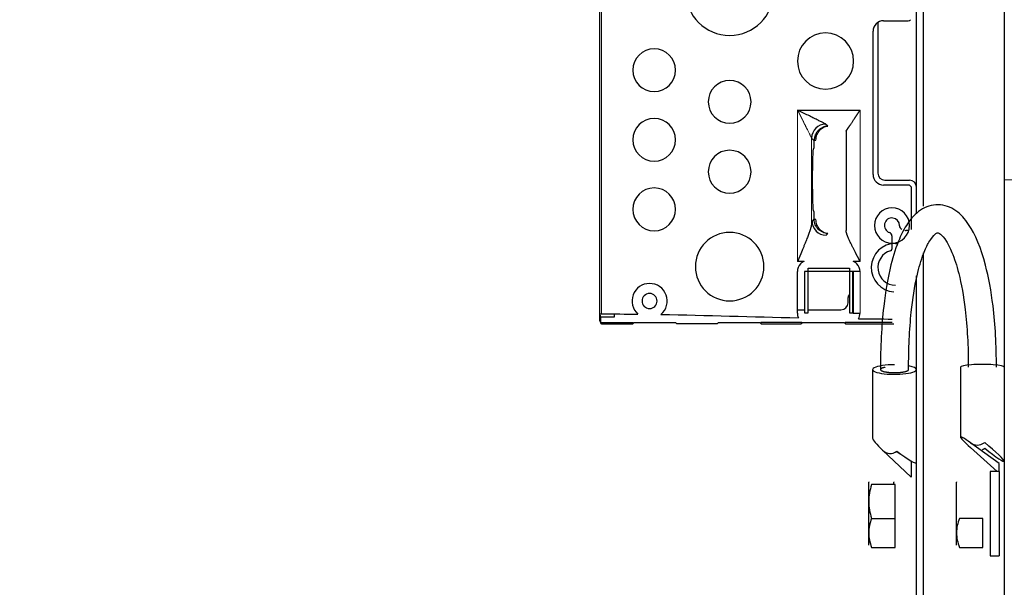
# Model space of a CAD drawing. Header units: inches. Extents: x 0 to 29700, y -16 to 21000.
# Tile 306 of 376: x 18545 to 18825, y 15933 to 16094. Entities that reach past the tile are written whole.
import ezdxf

# ---------------------------------------------------------------- set-up
doc = ezdxf.new("R2010")
doc.units = ezdxf.units.IN
doc.layers.add('254', color=7, linetype='Continuous', true_color=0xffffff)
doc.styles.add('latin_extended', font='simplex.shx')
doc.dimstyles.get("Standard").update_dxf_attribs({"dimtxt": 0.18, "dimasz": 0.18, "dimexe": 0.18, "dimexo": 0.0625, "dimgap": 0.09, "dimtad": 0, "dimtih": 1, "dimtoh": 1, "dimdec": 4, "dimzin": 0, "dimdsep": 46, "dimtxsty": 'Standard', "dimcen": 0.09, "dimadec": 0, "dimazin": 0, "dimtfac": 1, "dimtdec": 4, "dimtofl": 0, "dimtmove": 0, "dimatfit": 3, "dimfxl": 1, "dimtolj": 1, "dimtzin": 0, "dimarcsym": 0})

# ---------------------------------------------------------------- blocks, each defined once
blk = doc.blocks.new('_U5')
at = {"layer": '254', "color": 3, "linetype": 'Continuous', "lineweight": 13, "transparency": 16777216}
for p, q in [((27220.43, 17368.72), (27220.43, 13173.69)), ((18363.86, 15513.19), (18363.86, 13173.69)), ((18538.86, 13223.69), (27045.43, 13223.69))]:
    blk.add_line(p, q, dxfattribs=at)
at = {"layer": '254', "color": 3, "transparency": 16777216}
for points in [[(18538.86, 13252.86), (18538.86, 13194.52), (18363.86, 13223.69)], [(27045.43, 13194.52), (27045.43, 13252.86), (27220.43, 13223.69)]]:
    blk.add_solid(points, dxfattribs=at)
at = {"layer": 'Defpoints', "color": 0, "transparency": 16777216}
for p in [(27220.43, 17418.72), (18363.86, 15563.19), (27220.43, 13223.69)]:
    blk.add_point(p, dxfattribs=at)
at = {"layer": '254', "color": 2, "lineweight": 13, "transparency": 16777216, "insert": (22483.81, 13486.19), "char_height": 175, "attachment_point": 1, "style": 'latin_extended'}
blk.add_mtext('\\A1;8857', dxfattribs=at)

msp = doc.modelspace()

# ---------------------------------------------------------------- linework, layer by layer
at = {"layer": '254', "color": 2, "linetype": 'Continuous', "lineweight": 25}
for p, q in [((18801.86, 16041.194), (18801.86, 16328.694)), ((18799.86, 16039.175), (18799.86, 16326.694)), ((18709.66, 16010.527), (18709.66, 16190.86)), ((18824.86, 16128.694), (18824.86, 16048.694)), ((18788.86, 16093.507), (18788.86, 16050.594)), ((18790.474, 16093.978), (18797.476, 16093.978)), ((18787.476, 16050.207), (18787.476, 16090.98)), ((18765.998, 16068.556), (18783.826, 16068.556)), ((18774.596, 16063.955), (18773.993, 16064.559)), ((18779.826, 16062.555), (18779.826, 16034.262)), ((18770.717, 16057.689), (18770.717, 16059.84)), ((18770.719, 16059.975), (18771.218, 16059.958)), ((18770.484, 16057.631), (18770.717, 16057.689)), ((18790.86, 16048.594), (18797.86, 16048.594)), ((18824.86, 16048.694), (18824.86, 15489.867)), ((18797.476, 16047.209), (18790.474, 16047.209)), ((18798.476, 16034.576), (18798.476, 16046.21)), ((18770.717, 16039.698), (18770.484, 16039.756)), ((18770.717, 16037.547), (18770.717, 16039.698)), ((18771.218, 16037.429), (18770.719, 16037.413)), ((18774.111, 16032.946), (18774.596, 16033.432)), ((18797.655, 16034.274), (18796.936, 16034.274)), ((18792.86, 16032.707), (18792.86, 16030.694)), ((18792.86, 16030.505), (18792.86, 16028.985)), ((18793.86, 16030.578), (18794.478, 16030.578)), ((18801.86, 14893.693), (18801.86, 16027.943)), ((18767.92, 16025.451), (18765.998, 16025.451)), ((18783.826, 16025.451), (18781.801, 16025.451)), ((18765.929, 16010.76), (18765.929, 16022.627)), ((18768.966, 16022.588), (18767.966, 16022.588)), ((18767.966, 16022.588), (18767.966, 16010.799)), ((18768.966, 16023.588), (18780.755, 16023.588)), ((18768.966, 16022.588), (18768.966, 16023.588)), ((18768.966, 16010.799), (18768.966, 16022.588)), ((18780.755, 16022.588), (18768.966, 16022.588)), ((18780.755, 16023.588), (18780.755, 16022.588)), ((18780.755, 16022.588), (18780.755, 16010.799)), ((18781.754, 16022.588), (18780.755, 16022.588)), ((18781.754, 16010.799), (18781.754, 16022.588)), ((18783.792, 16022.627), (18781.793, 16022.627)), ((18781.793, 16022.627), (18781.793, 16010.76)), ((18799.86, 14893.697), (18799.86, 16021.374)), ((18781.754, 16017.038), (18781.793, 16017.076)), ((18780.36, 16013.694), (18780.36, 16015.229)), ((18780.653, 16015.937), (18780.755, 16016.038)), ((18765.929, 16011.694), (18767.966, 16011.694)), ((18768.966, 16011.694), (18778.36, 16011.694)), ((18709.86, 16008.194), (18709.694, 16008.528)), ((18709.791, 16009.694), (18709.86, 16009.694)), ((18713.86, 16010.444), (18709.86, 16010.444)), ((18709.86, 16009.694), (18713.86, 16009.694)), ((18709.86, 16009.694), (18709.86, 16008.194)), ((18713.86, 16009.694), (18713.86, 16010.513)), ((18767.966, 16010.799), (18768.966, 16010.799)), ((18780.755, 16010.799), (18781.754, 16010.799)), ((18781.793, 16010.76), (18783.792, 16010.76)), ((18710.193, 16008.028), (18710.361, 16007.694)), ((18710.361, 16007.694), (18719.06, 16007.694)), ((18719.06, 16007.694), (18719.159, 16008.03)), ((18719.36, 16007.994), (18719.06, 16007.694)), ((18731.36, 16007.994), (18719.36, 16007.994)), ((18731.66, 16007.694), (18731.36, 16007.994)), ((18743.06, 16007.694), (18731.66, 16007.694)), ((18743.36, 16007.994), (18743.06, 16007.694)), ((18755.36, 16007.994), (18743.36, 16007.994)), ((18755.66, 16007.694), (18755.36, 16007.994)), ((18755.554, 16008.057), (18755.66, 16007.694)), ((18755.66, 16007.694), (18767.06, 16007.694)), ((18767.06, 16007.694), (18767.17, 16008.067)), ((18767.36, 16007.994), (18767.06, 16007.694)), ((18779.36, 16007.994), (18767.36, 16007.994)), ((18779.66, 16007.694), (18779.36, 16007.994)), ((18779.549, 16008.075), (18779.66, 16007.694)), ((18779.66, 16007.694), (18793.361, 16007.694)), ((18787.36, 15994.69), (18787.36, 15975.168)), ((18799.86, 15993.214), (18799.86, 15994.69)), ((18812.36, 15995.339), (18812.36, 15975.508)), ((18798.36, 15964.101), (18790.223, 15971.74)), ((18823.36, 15967.945), (18815.223, 15973.866)), ((18815.223, 15972.505), (18822.834, 15965.694)), ((18794.221, 15971.391), (18795.205, 15970.743)), ((18798.36, 15968.653), (18798.36, 15964.101)), ((18823.36, 15965.694), (18823.36, 15967.945)), ((18823.36, 15965.694), (18820.86, 15965.694)), ((18820.86, 15965.694), (18820.86, 15941.694)), ((18823.36, 15965.694), (18823.36, 15941.694)), ((18786.26, 15962.694), (18786.26, 15962.616)), ((18786.26, 15957.13), (18786.26, 15962.616)), ((18793.76, 15961.933), (18787.064, 15961.933)), ((18793.36, 15962.694), (18793.36, 15962.616)), ((18793.36, 15961.933), (18793.36, 15962.616)), ((18793.76, 15952.328), (18793.76, 15961.933)), ((18811.26, 15962.694), (18811.26, 15962.616)), ((18811.26, 15957.13), (18811.26, 15962.616)), ((18786.26, 15948.208), (18786.26, 15957.13)), ((18811.26, 15948.208), (18811.26, 15957.13)), ((18787.064, 15952.328), (18793.76, 15952.328)), ((18793.76, 15944.089), (18793.76, 15952.328)), ((18818.76, 15952.328), (18812.064, 15952.328)), ((18818.76, 15944.089), (18818.76, 15952.328)), ((18786.26, 15944.694), (18786.26, 15948.208)), ((18811.26, 15944.694), (18811.26, 15948.208)), ((18787.064, 15944.089), (18793.76, 15944.089)), ((18812.064, 15944.089), (18818.76, 15944.089)), ((18820.86, 15941.694), (18823.36, 15941.694))]:
    msp.add_line(p, q, dxfattribs=at)
at = {"layer": '254', "color": 110, "linetype": 'Continuous', "lineweight": 13}
for p, q in [((18710.16, 16010.527), (18710.16, 16190.86)), ((18765.998, 16025.451), (18765.998, 16068.556)), ((18783.826, 16068.556), (18783.826, 16025.451)), ((18769.995, 16060.561), (18769.995, 16036.312)), ((18770.717, 16059.84), (18769.995, 16060.561)), ((18824.86, 16048.694), (18874.86, 16048.694)), ((18770.717, 16037.547), (18770.113, 16036.944)), ((18783.792, 16022.627), (18783.792, 16010.76))]:
    msp.add_line(p, q, dxfattribs=at)
at = {"layer": '254', "color": 2, "linetype": 'Continuous', "lineweight": 25}
for centre, radius, start, end in [((18746.66, 16102.294), 12.5, 90, 270), ((18746.66, 16102.294), 12.5, 270, 90), ((18773.96, 16082.494), 8, 90, 270), ((18773.96, 16082.494), 8, 270, 90), ((18725.16, 16079.894), 6.1, 90, 270), ((18725.16, 16079.894), 6.1, 270, 90), ((18746.66, 16070.894), 6.1, 90, 270), ((18746.66, 16070.894), 6.1, 270, 90), ((18725.16, 16060.094), 6.1, 90, 270), ((18725.16, 16060.094), 6.1, 270, 90), ((18746.66, 16050.994), 6.1, 90, 270), ((18746.66, 16050.994), 6.1, 270, 90), ((18790.86, 16050.594), 2, 180, 270), ((18797.86, 16046.594), 2, 360, 90), ((18725.16, 16040.294), 6.1, 90, 270), ((18725.16, 16040.294), 6.1, 270, 90), ((18792.86, 16035.694), 5, 90, 270), ((18792.86, 16035.694), 5, 270, 90), ((18792.86, 16035.694), 2.15, 358.5094, 251.4906), ((18746.66, 16023.994), 9.75, 90, 270), ((18746.66, 16023.994), 9.75, 270, 90), ((18791.86, 16032.707), 1, 0, 71.4906), ((18796.009, 16035.612), 1, 178.5094, 250), ((18796.936, 16035.274), 1, 250, 270), ((18793.86, 16023.694), 6.885, 90, 266.17745), ((18793.86, 16023.694), 5, 105.82662, 270), ((18792.36, 16028.985), 0.5, 285.82662, 0), ((18723.86, 16014.194), 5, 90, 228.28377), ((18723.86, 16014.194), 5, 310.04944, 90), ((18723.86, 16014.194), 2.15, 90, 270), ((18723.86, 16014.194), 2.15, 270, 90), ((18781.36, 16015.229), 1, 135, 180), ((18778.36, 16013.694), 2, 270, 0), ((18710.36, 16008.194), 0.5, 179.9321, 270.04242)]:
    msp.add_arc(centre, radius, start, end, dxfattribs=at)
for centre, major_axis, ratio, start_param, end_param in [((18790.478, 16090.977), (-2.124, 2.124), 0.9987828, 0, 0.7847892), ((18790.478, 16090.977), (-2.124, 2.124), 0.9987828, 5.4983961, 6.2831853), ((18797.475, 16094.979, 0), (-0.708, 0.708), 0.9987828, 2.3568035, 3.1415927), ((18773.993, 16060.561), (-2.828, -2.828), 0.9987828, 3.9275998, 5.4971782), ((18783.825, 16062.553), (4, 0), 0.0523828, 3.106685, 3.1328657), ((18774.718, 16059.836), (-2.817, 2.845), 0.9990867, 0.7559406, 0.7896295), ((18770.487, 16048.694), (0, 8.938), 0.0349208, 0.0087266, 3.132866), ((18790.478, 16050.211), (-2.124, -2.124), 0.9987828, 5.4983961, 6.2831853), ((18790.478, 16050.211), (-2.124, -2.124), 0.9987828, 0, 0.7847892), ((18797.475, 16046.208, 0), (-0.708, -0.708), 0.9987828, 2.3568035, 3.9263818), ((18770.127, 16025.451), (0, 11.5), 0.0349208, 0.0349066, 0.3348481), ((18774.111, 16036.944), (-2.828, 2.828), 0.9987828, 0.7860072, 2.3555855), ((18774.719, 16037.552), (2.931, 2.728), 0.9990818, 2.3926223, 2.4263087), ((18768.931, 16022.623), (-2.124, 2.124), 0.9987828, 5.8405897, 6.2831853), ((18780.79, 16022.623), (-2.124, -2.124), 0.9987828, 3.1415927, 3.5841883), ((18768.931, 16022.623), (-2.124, 2.124), 0.9987828, 0, 0.7847892), ((18780.79, 16022.623), (-2.124, -2.124), 0.9987828, 2.3568035, 3.1415927), ((18709.791, 16015.694), (0, 6), 0.0174551, 2.7252334, 3.1415927), ((18768.931, 16010.764), (-2.124, -2.124), 0.9987828, 5.4983961, 5.9571083), ((18780.79, 16010.764), (-2.124, 2.124), 0.9987828, 3.3529914, 3.9263818), ((18793.61, 15994.69), (6.25, 0), 0.2173208, 1.5707963, 6.2831853), ((18793.61, 15994.69), (6.25, 0), 0.2173208, 0, 0.8556913), ((18818.61, 15995.339), (6.25, 0), 0.1296312, 0, 3.1415927), ((18793.61, 15970.176), (-6.214, 5.108), 0.1311909, 0.1074322, 1.1054677), ((18818.61, 15970.438), (-6.237, 5.112), 0.077862, 5.3488753, 7.3449462), ((18793.61, 15984.278), (1.544, 13.455), 0.4501121, 2.8185114, 3.5003539), ((18818.61, 15984.763), (1.992, 11.501), 0.5150742, 2.893188, 3.5750305), ((18818.61, 15973.64), (-6.237, 5.112), 0.077862, 1.7436034, 4.6670328), ((18793.61, 15973.329), (-6.214, 5.108), 0.1311909, 1.7873101, 3.2490248)]:
    msp.add_ellipse(centre, major_axis=major_axis, ratio=ratio, start_param=start_param, end_param=end_param, dxfattribs=at)
for points, knots in [([(18773.993, 16064.559), (18773.975, 16064.568), (18773.841, 16064.635), (18773.351, 16064.88), (18772.591, 16065.26), (18771.589, 16065.761), (18770.382, 16066.364), (18769.013, 16067.049), (18768.027, 16067.542), (18767.022, 16068.044), (18766.51, 16068.3), (18765.998, 16068.556)], [0, 0, 0, 0, 0.125, 0.25, 0.375, 0.5, 0.625, 0.75, 0.875, 0.875, 1, 1, 1, 1]), ([(18779.828, 16062.56), (18779.828, 16062.56), (18779.829, 16062.561), (18779.83, 16062.563), (18779.831, 16062.564), (18779.832, 16062.566), (18779.833, 16062.568), (18779.835, 16062.57), (18779.836, 16062.573), (18779.838, 16062.575), (18779.84, 16062.578), (18779.842, 16062.581), (18779.844, 16062.584), (18779.846, 16062.588), (18779.848, 16062.591), (18779.851, 16062.595), (18779.853, 16062.599), (18779.856, 16062.603), (18779.859, 16062.607), (18779.862, 16062.612), (18779.865, 16062.617), (18779.868, 16062.622), (18779.871, 16062.627), (18779.875, 16062.632), (18779.878, 16062.637), (18779.882, 16062.643), (18779.886, 16062.649), (18779.89, 16062.655), (18779.894, 16062.661), (18779.898, 16062.668), (18779.902, 16062.674), (18779.907, 16062.681), (18779.911, 16062.688), (18779.916, 16062.695), (18779.921, 16062.703), (18779.926, 16062.71), (18779.931, 16062.718), (18779.936, 16062.726), (18779.942, 16062.734), (18779.947, 16062.743), (18779.953, 16062.751), (18779.958, 16062.76), (18779.964, 16062.769), (18779.97, 16062.778), (18779.976, 16062.787), (18779.983, 16062.797), (18779.989, 16062.807), (18779.996, 16062.817), (18780.002, 16062.827), (18780.009, 16062.837), (18780.016, 16062.847), (18780.023, 16062.858), (18780.03, 16062.869), (18780.037, 16062.88), (18780.045, 16062.891), (18780.053, 16062.903), (18780.06, 16062.914), (18780.068, 16062.926), (18780.076, 16062.938), (18780.084, 16062.95), (18780.092, 16062.963), (18780.101, 16062.976), (18780.109, 16062.988), (18780.118, 16063.001), (18780.127, 16063.014), (18780.136, 16063.028), (18780.145, 16063.041), (18780.154, 16063.055), (18780.163, 16063.069), (18780.172, 16063.083), (18780.182, 16063.098), (18780.192, 16063.112), (18780.202, 16063.127), (18780.212, 16063.142), (18780.222, 16063.157), (18780.232, 16063.172), (18780.242, 16063.188), (18780.253, 16063.203), (18780.263, 16063.219), (18780.274, 16063.235), (18780.285, 16063.251), (18780.296, 16063.268), (18780.307, 16063.285), (18780.318, 16063.301), (18780.33, 16063.318), (18780.341, 16063.336), (18780.353, 16063.353), (18780.365, 16063.371), (18780.377, 16063.388), (18780.389, 16063.406), (18780.401, 16063.425), (18780.413, 16063.443), (18780.426, 16063.462), (18780.438, 16063.48), (18780.451, 16063.499), (18780.464, 16063.518), (18780.477, 16063.538), (18780.49, 16063.557), (18780.503, 16063.577), (18780.517, 16063.597), (18780.53, 16063.617), (18780.544, 16063.637), (18780.558, 16063.658), (18780.572, 16063.679), (18780.586, 16063.699), (18780.6, 16063.72), (18780.614, 16063.742), (18780.628, 16063.763), (18780.643, 16063.785), (18780.658, 16063.807), (18780.672, 16063.829), (18780.687, 16063.851), (18780.702, 16063.873), (18780.717, 16063.896), (18780.733, 16063.919), (18780.748, 16063.942), (18780.764, 16063.965), (18780.779, 16063.988), (18780.795, 16064.012), (18780.811, 16064.036), (18780.827, 16064.06), (18780.843, 16064.084), (18780.86, 16064.108), (18780.876, 16064.133), (18780.893, 16064.157), (18780.909, 16064.182), (18780.926, 16064.207), (18780.943, 16064.233), (18780.96, 16064.258), (18780.977, 16064.284), (18780.994, 16064.31), (18781.012, 16064.336), (18781.029, 16064.362), (18781.098, 16064.465), (18781.224, 16064.654), (18781.413, 16064.939), (18781.619, 16065.247), (18781.84, 16065.579), (18782.078, 16065.935), (18782.252, 16066.196), (18782.357, 16066.353), (18782.387, 16066.399), (18782.419, 16066.446), (18782.451, 16066.495), (18782.484, 16066.545), (18782.518, 16066.596), (18782.554, 16066.649), (18782.59, 16066.704), (18782.627, 16066.76), (18782.665, 16066.818), (18782.705, 16066.877), (18782.745, 16066.937), (18782.786, 16067), (18782.828, 16067.063), (18782.872, 16067.128), (18782.916, 16067.195), (18782.962, 16067.263), (18783.008, 16067.333), (18783.055, 16067.404), (18783.104, 16067.476), (18783.153, 16067.55), (18783.204, 16067.626), (18783.255, 16067.703), (18783.308, 16067.782), (18783.362, 16067.862), (18783.416, 16067.944), (18783.472, 16068.027), (18783.528, 16068.111), (18783.586, 16068.197), (18783.645, 16068.285), (18783.704, 16068.374), (18783.765, 16068.465), (18783.805, 16068.526), (18783.826, 16068.556)], [0, 0, 0, 0, 0.0024712, 0.0049601, 0.0074527, 0.0099494, 0.0124502, 0.0149554, 0.0174651, 0.0199795, 0.0224988, 0.0250233, 0.027553, 0.0300881, 0.0326288, 0.0351754, 0.0377279, 0.0402865, 0.0428515, 0.0454229, 0.048001, 0.0505859, 0.0531778, 0.0557768, 0.0583832, 0.060997, 0.0636185, 0.0662478, 0.068885, 0.0715304, 0.074184, 0.0768461, 0.0795167, 0.082196, 0.0848843, 0.0875815, 0.090288, 0.0930037, 0.0957289, 0.0984637, 0.1012083, 0.1039627, 0.1067272, 0.1095018, 0.1122868, 0.1150821, 0.117888, 0.1207046, 0.123532, 0.1263704, 0.1292198, 0.1320804, 0.1349523, 0.1378357, 0.1407307, 0.1436373, 0.1465557, 0.149486, 0.1524284, 0.1553829, 0.1583496, 0.1613287, 0.1643203, 0.1673244, 0.1703412, 0.1733709, 0.1764134, 0.1794689, 0.1825375, 0.1856193, 0.1887144, 0.1918228, 0.1949448, 0.1980804, 0.2012296, 0.2043926, 0.2075694, 0.2107602, 0.213965, 0.217184, 0.2204171, 0.2236646, 0.2269264, 0.2302027, 0.2334935, 0.236799, 0.2401192, 0.2434541, 0.2468039, 0.2501687, 0.2535484, 0.2569433, 0.2603533, 0.2637785, 0.2672191, 0.270675, 0.2741464, 0.2776332, 0.2811357, 0.2846538, 0.2881876, 0.2917373, 0.2953027, 0.2988841, 0.3024814, 0.3060948, 0.3097242, 0.3133698, 0.3170317, 0.3207098, 0.3244042, 0.328115, 0.3318423, 0.335586, 0.3393464, 0.3431233, 0.3469169, 0.3507272, 0.3545542, 0.3583981, 0.3622589, 0.3661365, 0.3700312, 0.3739428, 0.3778716, 0.3818174, 0.3857804, 0.3897606, 0.393758, 0.3977728, 0.4018049, 0.4058543, 0.4099212, 0.4140056, 0.4536796, 0.4960003, 0.5409922, 0.5886758, 0.6390683, 0.6921842, 0.6983213, 0.7046576, 0.7111932, 0.7179281, 0.7248623, 0.7319959, 0.7393288, 0.7468611, 0.7545928, 0.762524, 0.7706545, 0.7789845, 0.787514, 0.7962429, 0.8051713, 0.8142991, 0.8236265, 0.8331533, 0.8428797, 0.8528055, 0.8629309, 0.8732558, 0.8837803, 0.8945042, 0.9054278, 0.9165508, 0.9278734, 0.9393956, 0.9511174, 0.9630387, 0.9751595, 0.98748, 1, 1, 1, 1]), ([(18774.596, 16063.955), (18774.586, 16063.955), (18774.567, 16063.954), (18774.537, 16063.953), (18774.508, 16063.952), (18774.48, 16063.95), (18774.452, 16063.948), (18774.425, 16063.946), (18774.398, 16063.944), (18774.371, 16063.942), (18774.345, 16063.939), (18774.319, 16063.936), (18774.294, 16063.934), (18774.269, 16063.931), (18774.245, 16063.928), (18774.221, 16063.925), (18774.198, 16063.922), (18774.175, 16063.918), (18774.152, 16063.915), (18774.131, 16063.912), (18774.109, 16063.908), (18774.088, 16063.905), (18774.067, 16063.901), (18774.047, 16063.898), (18774.028, 16063.894), (18774.008, 16063.891), (18773.99, 16063.887), (18773.971, 16063.883), (18773.953, 16063.88), (18773.936, 16063.876), (18773.919, 16063.873), (18773.903, 16063.869), (18773.887, 16063.866), (18773.871, 16063.862), (18773.795, 16063.845), (18773.662, 16063.81), (18773.478, 16063.752), (18773.306, 16063.688), (18773.073, 16063.59), (18772.786, 16063.444), (18772.457, 16063.233), (18772.164, 16063.002), (18771.891, 16062.746), (18771.638, 16062.461), (18771.408, 16062.146), (18771.212, 16061.817), (18771.094, 16061.571), (18771.031, 16061.422), (18771.011, 16061.372), (18770.991, 16061.322), (18770.972, 16061.271), (18770.954, 16061.221), (18770.937, 16061.17), (18770.92, 16061.119), (18770.904, 16061.068), (18770.888, 16061.016), (18770.873, 16060.965), (18770.859, 16060.913), (18770.845, 16060.862), (18770.833, 16060.81), (18770.82, 16060.758), (18770.809, 16060.706), (18770.798, 16060.654), (18770.788, 16060.602), (18770.779, 16060.55), (18770.77, 16060.498), (18770.762, 16060.445), (18770.754, 16060.393), (18770.747, 16060.341), (18770.741, 16060.288), (18770.736, 16060.236), (18770.731, 16060.184), (18770.727, 16060.131), (18770.724, 16060.079), (18770.721, 16060.027), (18770.72, 16059.992), (18770.719, 16059.975)], [0, 0, 0, 0, 0.0056213, 0.0111571, 0.0166073, 0.021972, 0.0272511, 0.0324447, 0.0375527, 0.0425752, 0.0475122, 0.0523636, 0.0571295, 0.0618098, 0.0664046, 0.0709139, 0.0753376, 0.0796757, 0.0839284, 0.0880955, 0.092177, 0.096173, 0.1000835, 0.1039084, 0.1076478, 0.1113016, 0.11487, 0.1183527, 0.12175, 0.1250617, 0.1282878, 0.1314285, 0.1344836, 0.1374531, 0.1403371, 0.1780587, 0.213668, 0.2471663, 0.2785556, 0.3511989, 0.4192049, 0.4826235, 0.5415167, 0.6056293, 0.6667097, 0.7249172, 0.7804352, 0.7883708, 0.7962734, 0.8041437, 0.8119825, 0.8197905, 0.8275685, 0.8353172, 0.8430373, 0.8507297, 0.8583951, 0.8660343, 0.873648, 0.8812372, 0.8888026, 0.896345, 0.9038652, 0.9113641, 0.9188425, 0.9263013, 0.9337413, 0.9411634, 0.9485685, 0.9559573, 0.9633309, 0.97069, 0.9780355, 0.9853685, 0.9926897, 1, 1, 1, 1]), ([(18771.218, 16059.958), (18771.233, 16060.47), (18771.332, 16060.982), (18771.684, 16061.931), (18771.937, 16062.368), (18772.559, 16063.105), (18772.929, 16063.404), (18773.731, 16063.82), (18774.164, 16063.938), (18774.596, 16063.955)], [0, 0, 0, 0, 0.25, 0.25, 0.5, 0.5, 0.75, 0.75, 1, 1, 1, 1]), ([(18822.61, 15995.331), (18822.628, 16001.619), (18822.066, 16011.872), (18819.393, 16026.489), (18815.757, 16035.244), (18811.192, 16040.31), (18806.092, 16042.263), (18800.746, 16040.443), (18797.398, 16036.703), (18794.689, 16031.588), (18792.236, 16024.091), (18790.129, 16011.688), (18789.588, 16001.17), (18789.61, 15994.69)], [0, 0, 0, 0, 0.1203021, 0.2134097, 0.3427412, 0.4141607, 0.4916375, 0.5678932, 0.6415237, 0.7000738, 0.7763978, 0.8736168, 1, 1, 1, 1]), ([(18769.995, 16036.312), (18769.995, 16036.307), (18769.994, 16036.295), (18769.993, 16036.278), (18769.992, 16036.261), (18769.991, 16036.243), (18769.989, 16036.225), (18769.988, 16036.207), (18769.986, 16036.188), (18769.984, 16036.17), (18769.982, 16036.151), (18769.979, 16036.132), (18769.977, 16036.112), (18769.975, 16036.093), (18769.972, 16036.073), (18769.969, 16036.052), (18769.966, 16036.032), (18769.963, 16036.011), (18769.96, 16035.991), (18769.956, 16035.969), (18769.953, 16035.948), (18769.949, 16035.926), (18769.945, 16035.904), (18769.941, 16035.882), (18769.937, 16035.86), (18769.933, 16035.837), (18769.928, 16035.814), (18769.924, 16035.791), (18769.919, 16035.768), (18769.914, 16035.744), (18769.909, 16035.72), (18769.904, 16035.696), (18769.899, 16035.672), (18769.893, 16035.647), (18769.888, 16035.622), (18769.882, 16035.597), (18769.876, 16035.572), (18769.87, 16035.546), (18769.864, 16035.521), (18769.857, 16035.495), (18769.851, 16035.468), (18769.844, 16035.442), (18769.838, 16035.415), (18769.831, 16035.388), (18769.824, 16035.36), (18769.817, 16035.333), (18769.809, 16035.305), (18769.802, 16035.277), (18769.794, 16035.249), (18769.786, 16035.22), (18769.778, 16035.191), (18769.77, 16035.162), (18769.762, 16035.133), (18769.754, 16035.103), (18769.745, 16035.073), (18769.737, 16035.043), (18769.728, 16035.013), (18769.719, 16034.983), (18769.71, 16034.952), (18769.701, 16034.921), (18769.692, 16034.89), (18769.682, 16034.858), (18769.673, 16034.826), (18769.663, 16034.794), (18769.653, 16034.762), (18769.643, 16034.729), (18769.633, 16034.697), (18769.622, 16034.664), (18769.612, 16034.63), (18769.601, 16034.597), (18769.591, 16034.563), (18769.58, 16034.529), (18769.569, 16034.495), (18769.558, 16034.46), (18769.547, 16034.426), (18769.535, 16034.391), (18769.479, 16034.219), (18769.369, 16033.893), (18769.194, 16033.396), (18768.995, 16032.854), (18768.774, 16032.268), (18768.532, 16031.642), (18768.267, 16030.969), (18767.976, 16030.243), (18767.654, 16029.45), (18767.418, 16028.874), (18767.28, 16028.538), (18767.249, 16028.463), (18767.217, 16028.386), (18767.184, 16028.306), (18767.15, 16028.223), (18767.115, 16028.138), (18767.079, 16028.05), (18767.041, 16027.959), (18767.003, 16027.866), (18766.963, 16027.77), (18766.923, 16027.672), (18766.881, 16027.57), (18766.838, 16027.467), (18766.794, 16027.36), (18766.748, 16027.251), (18766.702, 16027.14), (18766.655, 16027.026), (18766.606, 16026.909), (18766.556, 16026.789), (18766.505, 16026.667), (18766.453, 16026.542), (18766.4, 16026.415), (18766.346, 16026.285), (18766.291, 16026.153), (18766.234, 16026.017), (18766.177, 16025.879), (18766.118, 16025.739), (18766.058, 16025.596), (18766.018, 16025.5), (18765.998, 16025.451)], [0, 0, 0, 0, 0.0023439, 0.0046993, 0.0070665, 0.0094455, 0.0118364, 0.0142393, 0.0166544, 0.0190816, 0.0215212, 0.0239732, 0.0264376, 0.0289147, 0.0314044, 0.033907, 0.0364223, 0.0389507, 0.041492, 0.0440465, 0.0466142, 0.0491951, 0.0517895, 0.0543972, 0.0570185, 0.0596533, 0.0623019, 0.0649642, 0.0676403, 0.0703302, 0.0730342, 0.0757522, 0.0784842, 0.0812305, 0.083991, 0.0867657, 0.0895549, 0.0923584, 0.0951765, 0.0980091, 0.1008563, 0.1037181, 0.1065947, 0.1094861, 0.1123924, 0.1153135, 0.1182496, 0.1212007, 0.1241669, 0.1271482, 0.1301446, 0.1331563, 0.1361833, 0.1392255, 0.1422832, 0.1453562, 0.1484447, 0.1515488, 0.1546684, 0.1578036, 0.1609544, 0.1641209, 0.1673032, 0.1705013, 0.1737151, 0.1769449, 0.1801905, 0.1834521, 0.1867297, 0.1900233, 0.1933329, 0.1966587, 0.2000005, 0.2033586, 0.2067329, 0.2101234, 0.2135302, 0.2566651, 0.303039, 0.3526969, 0.4056757, 0.4620055, 0.5203558, 0.5840844, 0.6532056, 0.7277307, 0.7339775, 0.7404488, 0.7471444, 0.7540644, 0.7612088, 0.7685776, 0.7761708, 0.7839884, 0.7920304, 0.8002968, 0.8087876, 0.8175029, 0.8264425, 0.8356066, 0.8449952, 0.8546081, 0.8644455, 0.8745073, 0.8847935, 0.8953042, 0.9060393, 0.9169988, 0.9281828, 0.9395913, 0.9512241, 0.9630814, 0.9751632, 0.9874694, 1, 1, 1, 1]), ([(18774.596, 16033.432), (18774.1, 16033.448), (18773.603, 16033.563), (18772.682, 16033.975), (18772.258, 16034.272), (18771.544, 16035.006), (18771.254, 16035.442), (18770.85, 16036.389), (18770.736, 16036.901), (18770.719, 16037.413)], [0, 0, 0, 0, 0.25, 0.25, 0.5, 0.5, 0.75, 0.75, 1, 1, 1, 1]), ([(18774.596, 16033.432), (18774.164, 16033.45), (18773.731, 16033.567), (18772.929, 16033.983), (18772.559, 16034.282), (18771.937, 16035.019), (18771.684, 16035.456), (18771.332, 16036.406), (18771.233, 16036.917), (18771.218, 16037.429)], [0, 0, 0, 0, 0.25, 0.25, 0.5, 0.5, 0.75, 0.75, 1, 1, 1, 1]), ([(18783.826, 16025.451), (18783.815, 16025.47), (18783.795, 16025.509), (18783.764, 16025.567), (18783.734, 16025.625), (18783.703, 16025.682), (18783.673, 16025.738), (18783.644, 16025.794), (18783.614, 16025.849), (18783.585, 16025.904), (18783.557, 16025.958), (18783.528, 16026.012), (18783.5, 16026.065), (18783.472, 16026.118), (18783.444, 16026.17), (18783.417, 16026.222), (18783.39, 16026.273), (18783.363, 16026.324), (18783.336, 16026.374), (18783.31, 16026.424), (18783.284, 16026.473), (18783.258, 16026.521), (18783.233, 16026.569), (18783.208, 16026.617), (18783.183, 16026.664), (18783.158, 16026.71), (18783.134, 16026.756), (18783.11, 16026.802), (18783.087, 16026.846), (18783.063, 16026.891), (18783.04, 16026.935), (18783.017, 16026.978), (18782.995, 16027.021), (18782.972, 16027.063), (18782.951, 16027.105), (18782.929, 16027.146), (18782.908, 16027.187), (18782.886, 16027.227), (18782.866, 16027.266), (18782.845, 16027.306), (18782.825, 16027.344), (18782.805, 16027.382), (18782.785, 16027.42), (18782.766, 16027.457), (18782.747, 16027.493), (18782.728, 16027.529), (18782.709, 16027.565), (18782.691, 16027.6), (18782.673, 16027.634), (18782.656, 16027.668), (18782.638, 16027.701), (18782.621, 16027.734), (18782.604, 16027.767), (18782.588, 16027.798), (18782.571, 16027.83), (18782.555, 16027.86), (18782.54, 16027.891), (18782.524, 16027.92), (18782.509, 16027.949), (18782.429, 16028.102), (18782.289, 16028.373), (18782.091, 16028.755), (18781.904, 16029.12), (18781.727, 16029.468), (18781.561, 16029.799), (18781.406, 16030.113), (18781.222, 16030.487), (18781.015, 16030.915), (18780.793, 16031.389), (18780.595, 16031.829), (18780.42, 16032.234), (18780.308, 16032.51), (18780.244, 16032.673), (18780.221, 16032.734), (18780.198, 16032.794), (18780.176, 16032.853), (18780.154, 16032.911), (18780.133, 16032.969), (18780.113, 16033.025), (18780.094, 16033.081), (18780.075, 16033.136), (18780.056, 16033.19), (18780.039, 16033.243), (18780.022, 16033.296), (18780.006, 16033.347), (18779.99, 16033.398), (18779.976, 16033.448), (18779.961, 16033.496), (18779.948, 16033.544), (18779.935, 16033.592), (18779.923, 16033.638), (18779.912, 16033.683), (18779.901, 16033.728), (18779.891, 16033.772), (18779.882, 16033.815), (18779.873, 16033.857), (18779.866, 16033.898), (18779.858, 16033.938), (18779.852, 16033.977), (18779.846, 16034.016), (18779.841, 16034.054), (18779.837, 16034.091), (18779.833, 16034.127), (18779.83, 16034.162), (18779.828, 16034.196), (18779.826, 16034.229), (18779.826, 16034.251), (18779.826, 16034.262)], [0, 0, 0, 0, 0.0060673, 0.0120807, 0.0180404, 0.0239462, 0.0297981, 0.0355962, 0.0413405, 0.047031, 0.0526676, 0.0582504, 0.0637794, 0.0692545, 0.0746758, 0.0800433, 0.0853569, 0.0906167, 0.0958227, 0.1009749, 0.1060732, 0.1111177, 0.1161083, 0.1210451, 0.1259281, 0.1307573, 0.1355327, 0.1402542, 0.1449218, 0.1495357, 0.1540957, 0.1586019, 0.1630543, 0.1674529, 0.1717976, 0.1760885, 0.1803255, 0.1845088, 0.1886382, 0.1927138, 0.1967356, 0.2007035, 0.2046176, 0.2084779, 0.2122844, 0.2160371, 0.2197359, 0.2233809, 0.2269721, 0.2305095, 0.2339931, 0.2374228, 0.2407988, 0.2441209, 0.2473892, 0.2506036, 0.2537643, 0.2568712, 0.2599242, 0.2629235, 0.3048234, 0.3450788, 0.3836918, 0.4206647, 0.4560004, 0.489702, 0.5217731, 0.5774033, 0.6300856, 0.6798532, 0.7267454, 0.7708095, 0.7783004, 0.7857312, 0.793102, 0.8004133, 0.8076655, 0.8148589, 0.821994, 0.829071, 0.8360905, 0.8430528, 0.8499584, 0.8568077, 0.8636012, 0.8703393, 0.8770225, 0.8836513, 0.8902262, 0.8967476, 0.9032162, 0.9096324, 0.9159968, 0.92231, 0.9285725, 0.9347849, 0.9409479, 0.947062, 0.9531278, 0.9591461, 0.9651175, 0.9710427, 0.9769223, 0.9827571, 0.9885478, 0.9942952, 1, 1, 1, 1]), ([(18797.61, 15994.69), (18797.601, 16000.631), (18798.042, 16010.122), (18799.76, 16021.119), (18801.649, 16027.452), (18803.549, 16031.494), (18805.405, 16033.542), (18805.862, 16033.659), (18806.426, 16033.555), (18808.198, 16031.67), (18810.16, 16027.878), (18812.156, 16021.83), (18814.103, 16010.897), (18814.606, 16001.368), (18814.611, 15995.348)], [0, 0, 0, 0, 0.1274929, 0.2243221, 0.2999294, 0.3581736, 0.4312176, 0.5036836, 0.5803966, 0.6505492, 0.7061109, 0.7797639, 0.8744976, 1, 1, 1, 1]), ([(18709.694, 16008.528), (18709.691, 16008.533), (18709.689, 16008.549), (18709.685, 16008.607), (18709.683, 16008.648), (18709.679, 16008.752), (18709.677, 16008.815), (18709.673, 16008.961), (18709.671, 16009.045), (18709.668, 16009.229), (18709.667, 16009.328), (18709.664, 16009.543), (18709.663, 16009.658), (18709.661, 16010.012), (18709.66, 16010.269), (18709.66, 16010.527)], [0, 0, 0, 0, 0.125, 0.125, 0.25, 0.25, 0.375, 0.375, 0.5, 0.5, 0.625, 0.625, 0.75, 0.75, 1, 1, 1, 1]), ([(18709.66, 16010.527), (18709.663, 16010.527), (18709.665, 16010.527), (18709.666, 16010.527), (18709.668, 16010.527), (18709.67, 16010.527), (18709.673, 16010.527), (18709.675, 16010.527), (18709.678, 16010.527), (18709.681, 16010.527), (18709.684, 16010.527), (18709.688, 16010.527), (18709.692, 16010.527), (18709.696, 16010.527), (18709.7, 16010.527), (18709.704, 16010.527), (18709.709, 16010.527), (18709.714, 16010.527), (18709.719, 16010.527), (18709.724, 16010.527), (18709.73, 16010.527), (18709.736, 16010.527), (18709.741, 16010.527), (18709.747, 16010.527), (18709.754, 16010.527), (18709.76, 16010.527), (18709.767, 16010.527), (18709.774, 16010.527), (18709.781, 16010.527), (18709.788, 16010.527), (18709.795, 16010.527), (18709.802, 16010.527), (18709.81, 16010.527), (18709.818, 16010.527), (18709.826, 16010.527), (18709.834, 16010.527), (18709.842, 16010.527), (18709.85, 16010.527), (18709.859, 16010.527), (18709.867, 16010.527), (18709.876, 16010.527), (18709.884, 16010.527), (18709.893, 16010.527), (18709.902, 16010.527), (18709.911, 16010.527), (18709.92, 16010.527), (18709.929, 16010.527), (18709.939, 16010.527), (18709.948, 16010.527), (18709.957, 16010.527), (18709.967, 16010.527), (18709.976, 16010.527), (18709.986, 16010.527), (18709.995, 16010.527), (18710.005, 16010.527), (18710.015, 16010.527), (18710.024, 16010.527), (18710.034, 16010.527), (18710.044, 16010.527), (18710.053, 16010.527), (18710.063, 16010.527), (18710.073, 16010.527), (18710.083, 16010.527), (18710.092, 16010.527), (18710.102, 16010.527), (18710.112, 16010.527), (18710.121, 16010.527), (18710.131, 16010.527), (18710.141, 16010.527), (18710.15, 16010.527), (18710.157, 16010.527), (18710.16, 16010.527)], [0, 0, 0, 0, 0.0980443, 0.1120362, 0.1260222, 0.1400018, 0.1539741, 0.1679384, 0.181894, 0.1958403, 0.2097764, 0.2237016, 0.2376152, 0.2515166, 0.2654048, 0.2792794, 0.2931394, 0.3069843, 0.3208132, 0.3346254, 0.3484203, 0.3621971, 0.375955, 0.3896934, 0.4034115, 0.4171086, 0.430784, 0.444437, 0.4580667, 0.4716726, 0.4852538, 0.4988097, 0.5123396, 0.5258426, 0.5393181, 0.5527654, 0.5661837, 0.5795723, 0.5929305, 0.6062576, 0.6195528, 0.6328154, 0.6460447, 0.6592399, 0.6724004, 0.6855254, 0.6986142, 0.7116661, 0.7246803, 0.7376561, 0.7505929, 0.7634898, 0.7763461, 0.7891612, 0.8019342, 0.8146646, 0.8273515, 0.8399942, 0.852592, 0.8651442, 0.87765, 0.8901088, 0.9025198, 0.9148822, 0.9271954, 0.9394587, 0.9516712, 0.9638323, 0.9759413, 0.9879975, 1, 1, 1, 1]), ([(18818.61, 15971.914), (18818.62, 15971.918), (18818.639, 15971.926), (18818.667, 15971.938), (18818.695, 15971.951), (18818.724, 15971.964), (18818.752, 15971.978), (18818.78, 15971.991), (18818.809, 15972.005), (18818.837, 15972.02), (18818.865, 15972.034), (18818.894, 15972.049), (18818.922, 15972.064), (18818.95, 15972.079), (18818.979, 15972.095), (18819.007, 15972.11), (18819.036, 15972.126), (18819.064, 15972.143), (18819.092, 15972.159), (18819.121, 15972.176), (18819.149, 15972.193), (18819.177, 15972.211), (18819.206, 15972.228), (18819.234, 15972.246), (18819.263, 15972.265), (18819.281, 15972.277), (18819.291, 15972.283)], [0, 0, 0, 0, 0.0398314, 0.0798077, 0.1199309, 0.1602031, 0.2006266, 0.2412032, 0.2819351, 0.3228243, 0.3638728, 0.4050826, 0.4464555, 0.4879935, 0.5296986, 0.5715726, 0.6136174, 0.6558347, 0.6982265, 0.7407945, 0.7835404, 0.8264661, 0.8695732, 0.9128634, 0.9563385, 1, 1, 1, 1])]:
    msp.add_open_spline(points, degree=3, knots=knots, dxfattribs=at)
at = {"layer": '254', "color": 110, "linetype": 'Continuous', "lineweight": 13}
msp.add_open_spline([(18765.998, 16068.556), (18766.008, 16068.536), (18766.028, 16068.495), (18766.059, 16068.434), (18766.089, 16068.373), (18766.12, 16068.313), (18766.149, 16068.253), (18766.179, 16068.194), (18766.208, 16068.135), (18766.238, 16068.077), (18766.267, 16068.02), (18766.295, 16067.963), (18766.324, 16067.906), (18766.352, 16067.85), (18766.38, 16067.794), (18766.407, 16067.739), (18766.435, 16067.684), (18766.462, 16067.63), (18766.489, 16067.576), (18766.516, 16067.523), (18766.542, 16067.471), (18766.568, 16067.419), (18766.594, 16067.367), (18766.62, 16067.316), (18766.645, 16067.265), (18766.67, 16067.215), (18766.695, 16067.165), (18766.72, 16067.116), (18766.744, 16067.067), (18766.768, 16067.019), (18766.792, 16066.972), (18766.816, 16066.924), (18766.839, 16066.878), (18766.862, 16066.832), (18766.885, 16066.786), (18766.907, 16066.741), (18766.93, 16066.696), (18766.952, 16066.652), (18766.974, 16066.608), (18766.995, 16066.565), (18767.016, 16066.523), (18767.037, 16066.48), (18767.058, 16066.439), (18767.079, 16066.398), (18767.099, 16066.357), (18767.119, 16066.317), (18767.139, 16066.277), (18767.158, 16066.238), (18767.177, 16066.199), (18767.196, 16066.161), (18767.215, 16066.123), (18767.234, 16066.086), (18767.252, 16066.05), (18767.27, 16066.013), (18767.288, 16065.978), (18767.305, 16065.943), (18767.322, 16065.908), (18767.339, 16065.874), (18767.356, 16065.84), (18767.373, 16065.807), (18767.389, 16065.774), (18767.405, 16065.742), (18767.421, 16065.711), (18767.436, 16065.679), (18767.452, 16065.649), (18767.467, 16065.619), (18767.481, 16065.589), (18767.543, 16065.467), (18767.648, 16065.255), (18767.796, 16064.96), (18767.939, 16064.675), (18768.076, 16064.402), (18768.206, 16064.14), (18768.332, 16063.89), (18768.451, 16063.651), (18768.565, 16063.423), (18768.673, 16063.207), (18768.817, 16062.918), (18768.992, 16062.568), (18769.19, 16062.172), (18769.366, 16061.821), (18769.519, 16061.514), (18769.616, 16061.32), (18769.668, 16061.217), (18769.683, 16061.186), (18769.698, 16061.156), (18769.712, 16061.127), (18769.727, 16061.099), (18769.74, 16061.071), (18769.754, 16061.044), (18769.767, 16061.018), (18769.78, 16060.992), (18769.792, 16060.967), (18769.804, 16060.943), (18769.816, 16060.92), (18769.827, 16060.897), (18769.838, 16060.875), (18769.849, 16060.854), (18769.859, 16060.834), (18769.869, 16060.814), (18769.879, 16060.795), (18769.888, 16060.777), (18769.896, 16060.759), (18769.905, 16060.743), (18769.913, 16060.726), (18769.921, 16060.711), (18769.928, 16060.696), (18769.935, 16060.683), (18769.941, 16060.669), (18769.948, 16060.657), (18769.953, 16060.645), (18769.959, 16060.634), (18769.964, 16060.624), (18769.969, 16060.614), (18769.973, 16060.606), (18769.977, 16060.597), (18769.981, 16060.59), (18769.984, 16060.583), (18769.987, 16060.578), (18769.99, 16060.572), (18769.992, 16060.568), (18769.994, 16060.564), (18769.995, 16060.562), (18769.995, 16060.561)], degree=3, knots=[0, 0, 0, 0, 0.0066279, 0.0132028, 0.0197247, 0.0261937, 0.0326096, 0.0389726, 0.0452825, 0.0515395, 0.0577435, 0.0638946, 0.0699926, 0.0760376, 0.0820297, 0.0879688, 0.0938549, 0.099688, 0.1054681, 0.1111952, 0.1168694, 0.1224906, 0.1280588, 0.133574, 0.1390363, 0.1444455, 0.1498018, 0.1551051, 0.1603555, 0.1655528, 0.1706972, 0.1757886, 0.1808271, 0.1858125, 0.190745, 0.1956245, 0.2004511, 0.2052247, 0.2099453, 0.2146129, 0.2192276, 0.2237893, 0.228298, 0.2327538, 0.2371566, 0.2415065, 0.2458034, 0.2500473, 0.2542383, 0.2583763, 0.2624614, 0.2664935, 0.2704726, 0.2743988, 0.2782721, 0.2820924, 0.2858597, 0.2895742, 0.2932356, 0.2968442, 0.3003998, 0.3039024, 0.3073522, 0.310749, 0.3140928, 0.3173838, 0.3206218, 0.3238069, 0.35744, 0.3899743, 0.4214121, 0.4517559, 0.4810086, 0.5091736, 0.5362544, 0.562255, 0.58718, 0.6110347, 0.6631964, 0.7116187, 0.7564064, 0.7976922, 0.8356454, 0.8404512, 0.8452114, 0.8499266, 0.8545975, 0.8592246, 0.8638087, 0.8683503, 0.8728502, 0.877309, 0.8817276, 0.8861066, 0.8904468, 0.894749, 0.899014, 0.9032426, 0.9074357, 0.9115941, 0.9157187, 0.9198105, 0.9238704, 0.9278994, 0.9318983, 0.9358683, 0.9398103, 0.9437255, 0.9476148, 0.9514794, 0.9553203, 0.9591388, 0.9629359, 0.9667129, 0.9704708, 0.974211, 0.9779347, 0.9816431, 0.9853374, 0.989019, 0.9926891, 0.996349, 1, 1, 1, 1], dxfattribs=at)
at = {"layer": '254', "color": 2, "linetype": 'Continuous', "lineweight": 25}
for points in [[(18710.16, 16010.527), (18713.618, 16010.526), (18717.075, 16010.502), (18720.533, 16010.461)], [(18727.078, 16010.366), (18740.132, 16010.142), (18753.185, 16009.729), (18766.239, 16009.432)], [(18783.312, 16009.133), (18786.533, 16009.098), (18789.755, 16009.078), (18792.976, 16009.078)], [(18719.159, 16008.03), (18716.171, 16008.029), (18713.182, 16008.028), (18710.193, 16008.028)], [(18767.17, 16008.067), (18763.298, 16008.064), (18759.426, 16008.061), (18755.554, 16008.057)], [(18792.976, 16008.079), (18788.5, 16008.079), (18784.024, 16008.078), (18779.549, 16008.075)], [(18787.064, 15961.933), (18786.579, 15960.379), (18786.26, 15958.757), (18786.26, 15957.13)], [(18786.26, 15957.13), (18786.26, 15955.505), (18786.576, 15953.892), (18787.064, 15952.328)], [(18787.064, 15952.328), (18786.574, 15950.98), (18786.26, 15949.612), (18786.26, 15948.208)], [(18812.064, 15952.328), (18811.574, 15950.98), (18811.26, 15949.612), (18811.26, 15948.208)], [(18786.26, 15948.208), (18786.26, 15946.81), (18786.575, 15945.433), (18787.064, 15944.089)], [(18811.26, 15948.208), (18811.26, 15946.81), (18811.575, 15945.433), (18812.064, 15944.089)]]:
    msp.add_open_spline(points, degree=3, dxfattribs=at)
msp.add_rational_spline([(18790.888, 15995.327), (18790.254, 15995.199), (18789.795, 15995.033), (18789.61, 15994.85), (18789.61, 15994.383), (18790.318, 15993.974), (18792.196, 15993.821), (18793.61, 15993.821)], [0.994894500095, 0.993886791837, 1.00075878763, 1.01661171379, 1.01661171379, 0.958470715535, 1.01661171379, 1.01661171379], degree=4, knots=[0, 0, 0, 0, 0, 0.343044, 0.343044, 0.343044, 1, 1, 1, 1, 1], dxfattribs=at)
msp.add_rational_spline([(18793.61, 15993.821), (18795.025, 15993.821), (18796.903, 15993.974), (18797.61, 15994.383), (18797.61, 15994.69)], [1.01661171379, 1.01661171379, 0.958470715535, 1.01661171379, 1.01661171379], degree=4, dxfattribs=at)

# ---------------------------------------------------------------- dimensions: what is measured, and where the dimension line sits
at = {"layer": '254', "color": 2, "linetype": 'Continuous', "lineweight": 13}
dim = msp.add_linear_dim(base=(27220.427, 13223.692), p1=(18363.86, 15563.186), p2=(27220.427, 17418.716), dimstyle='Standard', override={"dimscale": 50, "dimtxt": 3.5, "dimasz": 3.5, "dimexe": 1, "dimexo": 1, "dimgap": 1.75, "dimtad": 1, "dimtih": 1, "dimtoh": 0, "dimdec": 0, "dimlfac": 1, "dimzin": 8, "dimdsep": 46, "dimlunit": 2, "dimtxsty": 'latin_extended', "dimsah": 1, "dimse1": 0, "dimse2": 0, "dimsd1": 0, "dimsd2": 0, "dimclrd": 3, "dimclre": 3, "dimclrt": 2, "dimtol": 0, "dimtm": -0.1, "dimtfac": 0.714286, "dimtdec": 3, "dimtofl": 1, "dimtmove": 0, "dimtzin": 8, "dimlwd": 13, "dimlwe": 13}, dxfattribs=at)
dim.commit()
dim.dimension.update_dxf_attribs({"geometry": '_U5', "text_midpoint": (22792.144, 13223.692), "dimtype": 160})

doc.saveas('drawing.dxf')
